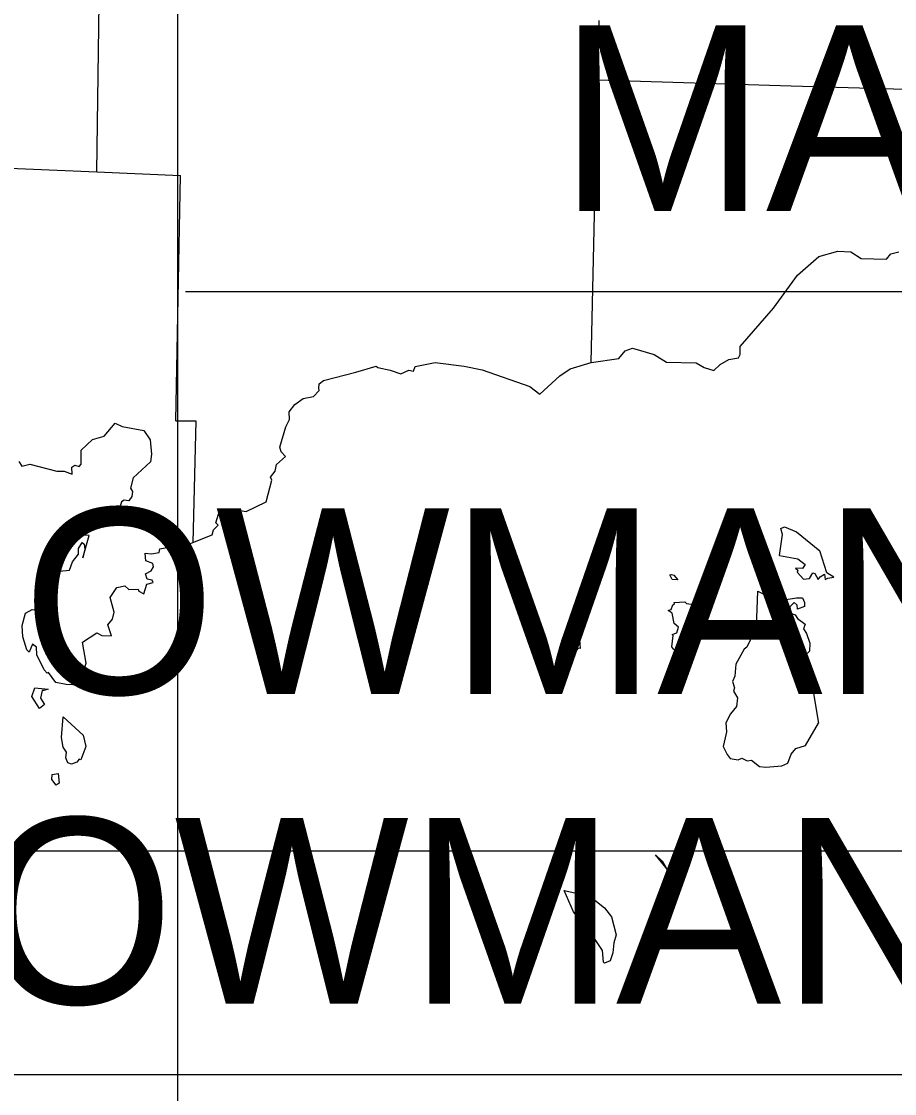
# Model space of a CAD drawing. Extents: x 19590 to 20151, y 19944 to 20103.
# Drawn here: x 20127.049 to 20129.388, y 20084.163 to 20087.034 of the extents above; entities that cross this region are included whole.
import ezdxf

# ---------------------------------------------------------------- set-up
doc = ezdxf.new("R2010")
doc.units = 0
for name, color, linetype in [('DETAIL_TEXT_DIMEN_PR', 7, 'Continuous'), ('Sheet_Border_Prof_Triple_Grid+Sta+EL_40x', 7, 'Continuous'), ('Sheet_Border_Prof_Triple_Grid+Sta+EL_50x', 7, 'Continuous'), ('Sheet_Border_TitleSheet', 7, 'Continuous'), ('Sheet_Border_XS_Grid', 7, 'Continuous')]:
    doc.layers.add(name, color=color, linetype=linetype)

msp = doc.modelspace()

# ---------------------------------------------------------------- linework, layer by layer
at = {"layer": 'DETAIL_TEXT_DIMEN_PR'}
msp.add_line((20127.4887, 20086.3107), (20134.3699, 20086.3107), dxfattribs=at)
at = {"layer": 'Sheet_Border_Prof_Triple_Grid+Sta+EL_40x'}
msp.add_line((20127.4672, 20093.6133), (20127.4672, 20016.2133), dxfattribs=at)
at = {"layer": 'Sheet_Border_Prof_Triple_Grid+Sta+EL_50x'}
msp.add_line((20137.4672, 20084.2133), (20017.4672, 20084.2133), dxfattribs=at)
at = {"layer": 'Sheet_Border_TitleSheet'}
for points in [[(20127.2509, 20086.6306), (20127.2575, 20087.0836), (20127.4877, 20087.0783)], [(20128.5924, 20086.877), (20128.5962, 20087.0365)], [(20128.5821, 20086.4362), (20128.5924, 20086.877)], [(20128.5924, 20086.877), (20129.1109, 20086.8614)], [(20129.1109, 20086.8614), (20129.6893, 20086.8441)], [(20126.5505, 20086.6605), (20127.2509, 20086.6306)], [(20127.2509, 20086.6306), (20127.4749, 20086.621)], [(20127.463, 20085.9647), (20127.4749, 20086.621)], [(20128.5747, 20086.1204), (20128.5821, 20086.4362)], [(20128.5747, 20086.1204), (20128.6493, 20086.1311), (20128.666, 20086.1514), (20128.6862, 20086.1586), (20128.7441, 20086.1419), (20128.7769, 20086.1218), (20128.8564, 20086.1198), (20128.8775, 20086.1075), (20128.9036, 20086.0995), (20128.9202, 20086.1155), (20128.9436, 20086.1288), (20128.9699, 20086.1333), (20128.9745, 20086.142), (20128.9743, 20086.1633), (20129.0638, 20086.2656), (20129.1281, 20086.3546), (20129.1853, 20086.4042), (20129.2357, 20086.4189), (20129.2707, 20086.4164), (20129.2986, 20086.3994), (20129.3659, 20086.3976), (20129.3777, 20086.4113), (20129.3987, 20086.4171)], [(20127.9446, 20086.0944), (20127.9988, 20086.111), (20128.0033, 20086.1074), (20128.0368, 20086.0999), (20128.0655, 20086.0897), (20128.0869, 20086.0998), (20128.0993, 20086.0971), (20128.1039, 20086.1099), (20128.1573, 20086.1203), (20128.2353, 20086.1106), (20128.2827, 20086.101), (20128.4109, 20086.0563), (20128.4373, 20086.036), (20128.4915, 20086.0849)], [(20128.4915, 20086.0849), (20128.5185, 20086.1038), (20128.5747, 20086.1204)], [(20127.7049, 20085.7476), (20127.7199, 20085.8054), (20127.716, 20085.8138), (20127.7283, 20085.8291), (20127.7327, 20085.8473), (20127.7565, 20085.8691), (20127.7451, 20085.8812), (20127.741, 20085.8934), (20127.7575, 20085.9478), (20127.7667, 20085.9679), (20127.7659, 20085.9887), (20127.7817, 20086.0076), (20127.8041, 20086.0239), (20127.8314, 20086.0295), (20127.8469, 20086.0459), (20127.8454, 20086.0518), (20127.8467, 20086.0638), (20127.8581, 20086.0725), (20127.9446, 20086.0944)], [(20127.463, 20085.9647), (20127.5164, 20085.9639), (20127.5083, 20085.6388)], [(20127.0419, 20085.8558), (20127.0499, 20085.8426), (20127.0715, 20085.8479), (20127.1437, 20085.8291), (20127.1632, 20085.8296), (20127.1853, 20085.8213), (20127.1841, 20085.8405), (20127.1921, 20085.8458), (20127.2041, 20085.8418), (20127.2093, 20085.8483), (20127.2092, 20085.886), (20127.2397, 20085.9144), (20127.2709, 20085.9231), (20127.3001, 20085.9577), (20127.3189, 20085.9494), (20127.3773, 20085.9387), (20127.3937, 20085.9132), (20127.3972, 20085.8746), (20127.3951, 20085.8541), (20127.3487, 20085.8113), (20127.3413, 20085.7839), (20127.3466, 20085.7752), (20127.3447, 20085.7619), (20127.3368, 20085.75), (20127.3243, 20085.7521), (20127.3167, 20085.7476), (20127.3003, 20085.6863)], [(20127.5083, 20085.6388), (20127.5603, 20085.6591), (20127.5637, 20085.6728), (20127.5763, 20085.6847), (20127.5702, 20085.6914), (20127.5767, 20085.714), (20127.6018, 20085.7251), (20127.6237, 20085.7238), (20127.6265, 20085.7135), (20127.6359, 20085.7134), (20127.6315, 20085.7227), (20127.6349, 20085.7244), (20127.6507, 20085.7217), (20127.7049, 20085.7476)], [(20127.2047, 20085.2561), (20127.1685, 20085.2585), (20127.1414, 20085.264), (20127.1217, 20085.2902), (20127.1183, 20085.2885), (20127.1099, 20085.2975), (20127.0905, 20085.338), (20127.0897, 20085.3584), (20127.0787, 20085.3661), (20127.0699, 20085.3445), (20127.0635, 20085.3513), (20127.053, 20085.3863), (20127.0513, 20085.4163), (20127.0603, 20085.449), (20127.0775, 20085.4589), (20127.0911, 20085.4582), (20127.1054, 20085.4477), (20127.1192, 20085.453), (20127.1346, 20085.4751), (20127.1435, 20085.4987), (20127.1375, 20085.5107), (20127.1383, 20085.5441), (20127.1435, 20085.5361), (20127.1515, 20085.5614), (20127.1781, 20085.5642), (20127.1861, 20085.5865), (20127.2019, 20085.6073), (20127.2023, 20085.6225), (20127.2117, 20085.6383), (20127.2175, 20085.6343), (20127.2187, 20085.6208), (20127.2133, 20085.5975), (20127.2304, 20085.6572), (20127.2068, 20085.6586), (20127.2043, 20085.6619), (20127.2125, 20085.6742), (20127.2216, 20085.6696), (20127.2263, 20085.6791), (20127.2123, 20085.6994), (20127.2341, 20085.7054), (20127.2419, 20085.6968), (20127.2401, 20085.6902), (20127.3003, 20085.6863)], [(20128.9819, 20085.7101), (20128.9725, 20085.6952), (20128.9659, 20085.7092), (20128.9751, 20085.7137), (20128.9819, 20085.7101)], [(20129.0797, 20085.6036), (20129.0875, 20085.6596), (20129.0833, 20085.6758), (20129.0929, 20085.6801), (20129.1254, 20085.667), (20129.1873, 20085.6158)], [(20128.9475, 20085.6414), (20128.9351, 20085.6292), (20128.9232, 20085.6377), (20128.9247, 20085.6455), (20128.9321, 20085.6483), (20128.9475, 20085.6414)], [(20127.2047, 20085.2561), (20127.2223, 20085.3156), (20127.2127, 20085.3714), (20127.2511, 20085.3963), (20127.2647, 20085.3894), (20127.2899, 20085.3887), (20127.2809, 20085.4176), (20127.293, 20085.4333), (20127.2977, 20085.4523), (20127.287, 20085.4908), (20127.3045, 20085.518), (20127.3263, 20085.5222), (20127.3365, 20085.5128), (20127.3615, 20085.5138), (20127.3634, 20085.5081), (20127.3773, 20085.5008), (20127.3847, 20085.5271), (20127.4021, 20085.5313), (20127.3995, 20085.538), (20127.3858, 20085.5405), (20127.3813, 20085.5545), (20127.3963, 20085.5628), (20127.4025, 20085.5737), (20127.4009, 20085.5826), (20127.3821, 20085.5896), (20127.3801, 20085.6101), (20127.3974, 20085.6079), (20127.4179, 20085.6116), (20127.4199, 20085.6216), (20127.4437, 20085.6257), (20127.4541, 20085.6142), (20127.5083, 20085.6388)], [(20129.3535, 20085.6365), (20129.3733, 20085.6276), (20129.3739, 20085.6161), (20129.3597, 20085.6146)], [(20129.3597, 20085.6146), (20129.3535, 20085.6365)], [(20129.0797, 20085.6036), (20129.1287, 20085.5951), (20129.1484, 20085.5799), (20129.1411, 20085.5689), (20129.1227, 20085.5699), (20129.1283, 20085.5643), (20129.1266, 20085.5592), (20129.1438, 20085.5404), (20129.1596, 20085.5422), (20129.1691, 20085.5575), (20129.1745, 20085.5551), (20129.1827, 20085.5392), (20129.1881, 20085.5463), (20129.2001, 20085.5537), (20129.2021, 20085.5394), (20129.2092, 20085.5428), (20129.2246, 20085.5458), (20129.2067, 20085.5571), (20129.1873, 20085.6158)], [(20129.3597, 20085.6146), (20129.3572, 20085.6144), (20129.3613, 20085.6091)], [(20129.3613, 20085.6091), (20129.3597, 20085.6146)], [(20129.3613, 20085.6091), (20129.3655, 20085.6036), (20129.3743, 20085.6007), (20129.3652, 20085.5952)], [(20129.3652, 20085.5952), (20129.3613, 20085.6091)], [(20129.3652, 20085.5952), (20129.3627, 20085.5937), (20129.3619, 20085.5882), (20129.3672, 20085.5881), (20129.3652, 20085.5952)], [(20128.8068, 20085.5386), (20128.7917, 20085.5395), (20128.7861, 20085.5518), (20128.7905, 20085.553), (20128.7968, 20085.5509), (20128.8068, 20085.5386)], [(20129.0175, 20085.4129), (20129.0211, 20085.5082)], [(20129.0211, 20085.5082), (20129.0752, 20085.4827), (20129.1248, 20085.4901), (20129.1415, 20085.4906), (20129.1464, 20085.4779), (20129.1465, 20085.4672), (20129.1273, 20085.4604), (20129.1271, 20085.4707), (20129.1189, 20085.4782), (20129.1069, 20085.4665), (20129.1091, 20085.4495), (20129.1219, 20085.4446), (20129.1273, 20085.4353), (20129.1487, 20085.4194), (20129.1439, 20085.4076), (20129.1517, 20085.3945), (20129.1609, 20085.3691), (20129.1597, 20085.3478), (20129.1465, 20085.3353), (20129.1426, 20085.323), (20129.1461, 20085.2815), (20129.1693, 20085.2398), (20129.1837, 20085.1543)], [(20128.8859, 20085.4674), (20128.8637, 20085.3941), (20128.8363, 20085.3651), (20128.8363, 20085.356), (20128.8231, 20085.3506), (20128.7966, 20085.3517), (20128.7909, 20085.3589), (20128.7951, 20085.3893), (20128.7923, 20085.3925), (20128.8049, 20085.3963), (20128.8089, 20085.4117), (20128.7978, 20085.4213), (20128.7919, 20085.449), (20128.7817, 20085.4567), (20128.7893, 20085.4589), (20128.7936, 20085.4715), (20128.7983, 20085.4746), (20128.7974, 20085.4774), (20128.8256, 20085.4795), (20128.8305, 20085.475), (20128.8859, 20085.4674)], [(20128.5455, 20085.3545), (20128.5399, 20085.3557), (20128.5308, 20085.3443), (20128.5274, 20085.3511), (20128.5348, 20085.3949), (20128.5427, 20085.3893), (20128.5455, 20085.3545)], [(20129.0175, 20085.4129), (20128.9917, 20085.3583), (20128.985, 20085.3533), (20128.9625, 20085.3128), (20128.9603, 20085.2804), (20128.9535, 20085.2666), (20128.9589, 20085.2492), (20128.9561, 20085.2401), (20128.9669, 20085.2227), (20128.9644, 20085.1997), (20128.9487, 20085.1797), (20128.9361, 20085.1554), (20128.9378, 20085.1316), (20128.9337, 20085.1159), (20128.9288, 20085.0922), (20128.9393, 20085.0708), (20128.9476, 20085.0605), (20128.969, 20085.0566), (20128.979, 20085.0609), (20128.9929, 20085.0536), (20129.0047, 20085.0555), (20129.0255, 20085.039), (20129.0428, 20085.0365), (20129.0862, 20085.0407), (20129.1015, 20085.0473), (20129.1112, 20085.0717), (20129.1231, 20085.0866), (20129.1491, 20085.0946), (20129.1837, 20085.1543)], [(20127.1207, 20085.246), (20127.109, 20085.2424), (20127.1049, 20085.242), (20127.1003, 20085.2213), (20127.1111, 20085.2045), (20127.0971, 20085.1937), (20127.0772, 20085.2264), (20127.0852, 20085.2491), (20127.1207, 20085.246)], [(20127.1605, 20085.1715), (20127.2146, 20085.1225), (20127.2217, 20085.092), (20127.2085, 20085.0568), (20127.2039, 20085.0587), (20127.1979, 20085.0506), (20127.1829, 20085.045), (20127.1734, 20085.0482), (20127.1679, 20085.0623), (20127.1696, 20085.0775), (20127.1607, 20085.0908), (20127.1567, 20085.116), (20127.1605, 20085.1715)], [(20127.1475, 20085.02), (20127.1502, 20084.9938), (20127.1419, 20084.9884), (20127.1309, 20085.0043), (20127.1313, 20085.0173), (20127.1475, 20085.02)], [(20128.7751, 20084.7681), (20128.7475, 20084.8026), (20128.7656, 20084.7848), (20128.7751, 20084.7681)], [(20128.7902, 20084.7493), (20128.7751, 20084.7681)], [(20128.7751, 20084.7681), (20128.7867, 20084.748), (20128.7902, 20084.7493)], [(20128.5026, 20084.7068), (20128.5713, 20084.6913), (20128.6105, 20084.6605), (20128.6293, 20084.6362), (20128.6424, 20084.5883), (20128.6359, 20084.5661), (20128.6333, 20084.5401), (20128.6257, 20084.5182), (20128.6111, 20084.5117), (20128.6078, 20084.5146), (20128.6053, 20084.5463), (20128.5735, 20084.5942), (20128.5278, 20084.6499), (20128.5026, 20084.7068)]]:
    msp.add_lwpolyline(points, dxfattribs=at)
msp.add_circle((20128.2672, 20083.0179), 9.5071, dxfattribs=at)
at = {"layer": 'Sheet_Border_XS_Grid'}
msp.add_line((20013.4672, 20084.8133), (20141.4672, 20084.8133), dxfattribs=at)

# ---------------------------------------------------------------- texts
at = {"layer": 'DETAIL_TEXT_DIMEN_PR'}
msp.add_text('MANUFACTURER', height=0.497619, rotation=0, dxfattribs=at).set_placement((20128.4887, 20086.5259))
for s, p in [('WABO STRIP SEAL - TYPE M ............... WATSON-BOWMAN & ACME, INC.', (20111.1901, 20085.2327)), ('WABO STRIP SEAL - TYPE A ............... WATSON-BOWMAN & ACME, INC.', (20111.1901, 20084.4033))]:
    msp.add_text(s, height=0.497619, dxfattribs=at).set_placement(p)

doc.saveas('drawing.dxf')
